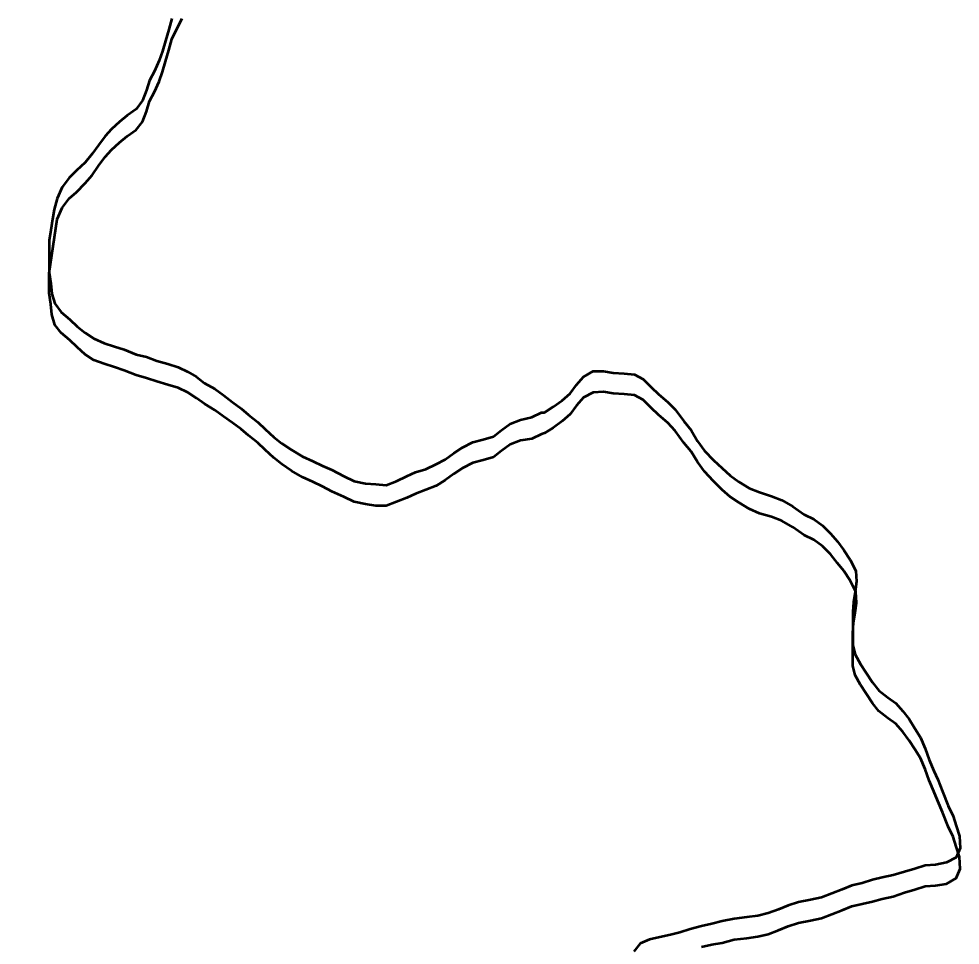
# Model space of a CAD drawing. Extents: x 553962 to 842807, y 8883888 to 9032388.
# Drawn here: x 815222.8 to 815341, y 9017207.6 to 9017324 of the extents above; entities that cross this region are included whole.
import ezdxf

# ---------------------------------------------------------------- set-up
doc = ezdxf.new("R2010")
doc.units = 0
doc.header["$LTSCALE"] = 160
doc.layers.add('60', color=7, linetype='Continuous', lineweight=13)

msp = doc.modelspace()

# ---------------------------------------------------------------- linework, layer by layer
at = {"layer": '60', "lineweight": 53}
msp.add_line((815226.6, 9017292), (815227.6, 9017298.8), dxfattribs=at)
for points in [[(815242, 9017324), (815241.6, 9017322.6), (815241.2, 9017321.2), (815240.8, 9017319.9), (815240.4, 9017318.7), (815239.8, 9017317.4), (815239.2, 9017316.2), (815238.8, 9017315), (815238.3, 9017313.7), (815237.5, 9017312.6), (815236.4, 9017311.8), (815235.4, 9017311), (815234.4, 9017310.1), (815233.6, 9017309.2), (815232.8, 9017308.1), (815232, 9017307), (815231.1, 9017305.9), (815230, 9017304.9), (815229.1, 9017304), (815228.2, 9017302.8), (815227.6, 9017301.4)], [(815227.6, 9017298.8), (815228.2, 9017300.2), (815229.1, 9017301.4), (815230, 9017302.2), (815231.1, 9017303.3), (815232, 9017304.3), (815232.8, 9017305.5), (815233.6, 9017306.6), (815234.4, 9017307.5), (815235.4, 9017308.4), (815236.4, 9017309.2), (815237.5, 9017310), (815238.3, 9017311), (815238.8, 9017312.3), (815239.2, 9017313.6), (815239.8, 9017314.8), (815240.4, 9017316.1), (815240.8, 9017317.3), (815241.2, 9017318.6), (815241.6, 9017320), (815242, 9017321.4), (815242.6, 9017322.7), (815243.3, 9017324)], [(815242, 9017324), (815241.6, 9017322.6), (815241.2, 9017321.2), (815240.8, 9017319.9), (815240.4, 9017318.7), (815239.8, 9017317.4), (815239.2, 9017316.2), (815238.8, 9017315), (815238.3, 9017313.7), (815237.5, 9017312.6), (815236.4, 9017311.8), (815235.4, 9017311), (815234.4, 9017310.1), (815233.6, 9017309.2), (815232.8, 9017308.1), (815232, 9017307), (815231.1, 9017305.9), (815230, 9017304.9), (815229.1, 9017304), (815228.2, 9017302.8), (815227.6, 9017301.4)], [(815227.6, 9017301.4), (815227.2, 9017300), (815227, 9017298.8), (815226.8, 9017297.4), (815226.6, 9017296.1), (815226.6, 9017294.8), (815226.6, 9017294.6)], [(815227.6, 9017301.4), (815227.2, 9017300), (815227, 9017298.8), (815226.8, 9017297.4), (815226.6, 9017296.1), (815226.6, 9017294.8), (815226.6, 9017294.6)], [(815226.6, 9017294.6), (815226.6, 9017293.4), (815226.6, 9017292.1), (815226.8, 9017290.7), (815226.9, 9017289.4), (815227.3, 9017288.2), (815228.1, 9017287.1), (815229.2, 9017286.2), (815230.1, 9017285.3), (815231.1, 9017284.5), (815232.2, 9017283.8), (815233.5, 9017283.2), (815234.8, 9017282.8), (815236, 9017282.4), (815237.5, 9017281.8), (815238.8, 9017281.5), (815240.1, 9017281), (815241.5, 9017280.6), (815242.8, 9017280.2), (815244, 9017279.6), (815245.1, 9017279), (815246.1, 9017278.2), (815247.4, 9017277.5), (815248.5, 9017276.7), (815249.6, 9017275.8), (815250.7, 9017275), (815251.6, 9017274.2), (815252.8, 9017273.3), (815253.7, 9017272.4), (815254.8, 9017271.4), (815255.8, 9017270.6), (815257, 9017269.8), (815258.4, 9017269), (815259.7, 9017268.4), (815260.9, 9017267.8), (815262.1, 9017267.3), (815263.6, 9017266.5), (815264.9, 9017265.9), (815266.3, 9017265.6), (815267.6, 9017265.5), (815268.9, 9017265.4), (815270.2, 9017265.9), (815271.5, 9017266.5), (815272.6, 9017267), (815273.9, 9017267.4), (815275.2, 9017268), (815276.3, 9017268.6), (815277.4, 9017269.4), (815278.5, 9017270.1), (815279.8, 9017270.8), (815281.1, 9017271.1), (815282.4, 9017271.5), (815283.4, 9017272.3), (815284.5, 9017273.1), (815285.8, 9017273.6), (815287.2, 9017273.9), (815288.4, 9017274.5), (815288.8, 9017274.5), (815289.9, 9017275.2), (815291, 9017276), (815292, 9017276.9), (815292.8, 9017278), (815293.7, 9017279), (815294.9, 9017279.7), (815296.2, 9017279.7)], [(815226.6, 9017294.6), (815226.6, 9017293.4), (815226.6, 9017292.1), (815226.8, 9017290.7), (815226.9, 9017289.4), (815227.3, 9017288.2), (815228.1, 9017287.1), (815229.2, 9017286.2), (815230.1, 9017285.3), (815231.1, 9017284.5), (815232.2, 9017283.8), (815233.5, 9017283.2), (815234.8, 9017282.8), (815236, 9017282.4), (815237.5, 9017281.8), (815238.8, 9017281.5), (815240.1, 9017281), (815241.5, 9017280.6), (815242.8, 9017280.2), (815244, 9017279.6), (815245.1, 9017279), (815246.1, 9017278.2), (815247.4, 9017277.5), (815248.5, 9017276.7), (815249.6, 9017275.8), (815250.7, 9017275), (815251.6, 9017274.2), (815252.8, 9017273.3), (815253.7, 9017272.4), (815254.8, 9017271.4), (815255.8, 9017270.6), (815257, 9017269.8), (815258.4, 9017269), (815259.7, 9017268.4), (815260.9, 9017267.8), (815262.1, 9017267.3), (815263.6, 9017266.5), (815264.9, 9017265.9), (815266.3, 9017265.6), (815267.6, 9017265.5), (815268.9, 9017265.4), (815270.2, 9017265.9), (815271.5, 9017266.5), (815272.6, 9017267), (815273.9, 9017267.4), (815275.2, 9017268), (815276.3, 9017268.6), (815277.4, 9017269.4), (815278.5, 9017270.1), (815279.8, 9017270.8), (815281.1, 9017271.1), (815282.4, 9017271.5), (815283.4, 9017272.3), (815284.5, 9017273.1), (815285.8, 9017273.6), (815287.2, 9017273.9), (815288.4, 9017274.5), (815288.8, 9017274.5), (815289.9, 9017275.2), (815291, 9017276), (815292, 9017276.9), (815292.8, 9017278), (815293.7, 9017279), (815294.9, 9017279.7), (815296.2, 9017279.7)], [(815296.2, 9017277.1), (815294.9, 9017277), (815293.7, 9017276.4), (815292.8, 9017275.4), (815292, 9017274.3), (815291, 9017273.4), (815289.9, 9017272.6), (815288.8, 9017271.9), (815288.4, 9017271.8), (815287.2, 9017271.2), (815285.8, 9017271), (815284.5, 9017270.5), (815283.4, 9017269.7), (815282.4, 9017268.9), (815281.1, 9017268.5), (815279.8, 9017268.2), (815278.5, 9017267.5), (815277.4, 9017266.8), (815276.3, 9017266), (815275.2, 9017265.3), (815273.9, 9017264.8), (815272.6, 9017264.3), (815271.5, 9017263.8), (815270.2, 9017263.3), (815268.9, 9017262.8), (815267.6, 9017262.8), (815266.3, 9017263), (815264.9, 9017263.3), (815263.6, 9017263.9), (815262.1, 9017264.6), (815260.9, 9017265.2), (815259.7, 9017265.8), (815258.4, 9017266.4), (815257, 9017267.2), (815255.8, 9017268), (815254.8, 9017268.8), (815253.7, 9017269.8), (815252.8, 9017270.7), (815251.6, 9017271.6), (815250.7, 9017272.4), (815249.6, 9017273.2), (815248.5, 9017274), (815247.4, 9017274.8), (815246.1, 9017275.6), (815245.1, 9017276.3), (815244, 9017277), (815242.8, 9017277.6), (815241.5, 9017278), (815240.1, 9017278.4), (815238.8, 9017278.8), (815237.5, 9017279.2), (815236, 9017279.8), (815234.8, 9017280.2), (815233.5, 9017280.6), (815232.2, 9017281.1), (815231.1, 9017281.8), (815230.1, 9017282.7), (815229.2, 9017283.6), (815228.1, 9017284.5), (815227.3, 9017285.5), (815226.9, 9017286.8), (815226.8, 9017288.1), (815226.6, 9017289.5), (815226.6, 9017290.8), (815226.6, 9017292)], [(815296.2, 9017279.7), (815297.4, 9017279.5), (815298.8, 9017279.4), (815300.1, 9017279.3), (815301.2, 9017278.7), (815302.2, 9017277.7), (815303.1, 9017276.8), (815304.3, 9017275.8), (815305.2, 9017274.9), (815306.3, 9017273.4), (815307.2, 9017272.3), (815308, 9017270.9), (815308.9, 9017269.7), (815310, 9017268.5), (815311.1, 9017267.5), (815312.1, 9017266.6), (815313.2, 9017265.8), (815314.5, 9017265), (815315.8, 9017264.5), (815317.3, 9017264), (815318.6, 9017263.5), (815320, 9017262.7)], [(815296.2, 9017279.7), (815297.4, 9017279.5), (815298.8, 9017279.4), (815300.1, 9017279.3), (815301.2, 9017278.7), (815302.2, 9017277.7), (815303.1, 9017276.8), (815304.3, 9017275.8), (815305.2, 9017274.9), (815306.3, 9017273.4), (815307.2, 9017272.3), (815308, 9017270.9), (815308.9, 9017269.7), (815310, 9017268.5), (815311.1, 9017267.5), (815312.1, 9017266.6), (815313.2, 9017265.8), (815314.5, 9017265), (815315.8, 9017264.5), (815317.3, 9017264), (815318.6, 9017263.5), (815320, 9017262.7)], [(815320, 9017260.1), (815318.6, 9017260.9), (815317.3, 9017261.4), (815315.8, 9017261.8), (815314.5, 9017262.4), (815313.2, 9017263.2), (815312.1, 9017263.9), (815311.1, 9017264.8), (815310, 9017265.9), (815308.9, 9017267.1), (815308, 9017268.3), (815307.2, 9017269.6), (815306.3, 9017270.7), (815305.2, 9017272.2), (815304.3, 9017273.2), (815303.1, 9017274.2), (815302.2, 9017275.1), (815301.2, 9017276.1), (815300.1, 9017276.7), (815298.8, 9017276.8), (815297.4, 9017276.9), (815296.2, 9017277.1)], [(815320, 9017262.7), (815321.4, 9017261.7), (815322.6, 9017261.1), (815323.7, 9017260.3), (815324.7, 9017259.3), (815325.6, 9017258.3), (815326.4, 9017257.2), (815327.2, 9017256), (815327.9, 9017254.6), (815328, 9017253.3), (815327.8, 9017252), (815327.6, 9017250.7), (815327.5, 9017249.5), (815327.5, 9017248), (815327.5, 9017246.6), (815327.5, 9017245.3), (815327.8, 9017244.1), (815328.5, 9017242.9), (815329.2, 9017241.8), (815330, 9017240.6), (815330.8, 9017239.6), (815331.9, 9017238.7), (815332.9, 9017238), (815333.8, 9017237), (815334.6, 9017236), (815335.3, 9017234.8), (815336, 9017233.7), (815336.6, 9017232.3), (815337.1, 9017230.9), (815337.7, 9017229.5), (815338.2, 9017228.4), (815338.8, 9017226.9), (815339.5, 9017225.1), (815340.1, 9017223.8), (815340.5, 9017222.6), (815340.9, 9017221.3), (815341, 9017219.8), (815340.5, 9017218.6), (815339.3, 9017218), (815337.9, 9017217.7), (815336.6, 9017217.6), (815335.3, 9017217.2), (815334, 9017216.8), (815332.6, 9017216.4), (815331.2, 9017216.1), (815330, 9017215.8), (815328.7, 9017215.4), (815327.4, 9017215.1), (815326.2, 9017214.6), (815324.9, 9017214.1), (815323.6, 9017213.6), (815322.2, 9017213.3), (815320.7, 9017213), (815319.4, 9017212.6), (815318.2, 9017212.1), (815316.9, 9017211.6), (815315.6, 9017211.3), (815314.2, 9017211.1), (815312.6, 9017210.9), (815311.1, 9017210.6), (815309.8, 9017210.3), (815308.5, 9017210), (815307.1, 9017209.6), (815305.8, 9017209.2), (815304.6, 9017208.9)], [(815320, 9017262.7), (815321.4, 9017261.7), (815322.6, 9017261.1), (815323.7, 9017260.3), (815324.7, 9017259.3), (815325.6, 9017258.3), (815326.4, 9017257.2), (815327.2, 9017256), (815327.9, 9017254.6), (815328, 9017253.3), (815327.8, 9017252), (815327.6, 9017250.7), (815327.5, 9017249.5), (815327.5, 9017248), (815327.5, 9017246.6), (815327.5, 9017245.3), (815327.8, 9017244.1), (815328.5, 9017242.9), (815329.2, 9017241.8), (815330, 9017240.6), (815330.8, 9017239.6), (815331.9, 9017238.7), (815332.9, 9017238), (815333.8, 9017237), (815334.6, 9017236), (815335.3, 9017234.8), (815336, 9017233.7), (815336.6, 9017232.3), (815337.1, 9017230.9), (815337.7, 9017229.5), (815338.2, 9017228.4), (815338.8, 9017226.9), (815339.5, 9017225.1), (815340.1, 9017223.8), (815340.5, 9017222.6), (815340.9, 9017221.3), (815341, 9017219.8), (815340.5, 9017218.6), (815339.3, 9017218), (815337.9, 9017217.7), (815336.6, 9017217.6), (815335.3, 9017217.2), (815334, 9017216.8), (815332.6, 9017216.4), (815331.2, 9017216.1), (815330, 9017215.8), (815328.7, 9017215.4), (815327.4, 9017215.1), (815326.2, 9017214.6), (815324.9, 9017214.1), (815323.6, 9017213.6), (815322.2, 9017213.3), (815320.7, 9017213), (815319.4, 9017212.6), (815318.2, 9017212.1), (815316.9, 9017211.6), (815315.6, 9017211.3), (815314.2, 9017211.1), (815312.6, 9017210.9), (815311.1, 9017210.6), (815309.8, 9017210.3), (815308.5, 9017210), (815307.1, 9017209.6), (815305.8, 9017209.2), (815304.6, 9017208.9)], [(815308.5, 9017207.4), (815309.8, 9017207.7), (815311.1, 9017207.9), (815312.6, 9017208.3), (815314.2, 9017208.5), (815315.6, 9017208.7), (815316.9, 9017209), (815318.2, 9017209.5), (815319.4, 9017210), (815320.7, 9017210.4), (815322.2, 9017210.7), (815323.6, 9017211), (815324.9, 9017211.5), (815326.2, 9017212), (815327.4, 9017212.5), (815328.7, 9017212.8), (815330, 9017213.1), (815331.2, 9017213.4), (815332.6, 9017213.7), (815334, 9017214.2), (815335.3, 9017214.6), (815336.6, 9017215), (815337.9, 9017215.1), (815339.3, 9017215.3), (815340.5, 9017216), (815341, 9017217.2), (815340.9, 9017218.7), (815340.5, 9017220), (815340.1, 9017221.2), (815339.5, 9017222.5), (815338.8, 9017224.3), (815338.2, 9017225.7), (815337.7, 9017226.9), (815337.1, 9017228.3), (815336.6, 9017229.7), (815336, 9017231.1), (815335.3, 9017232.2), (815334.6, 9017233.3), (815333.8, 9017234.4), (815332.9, 9017235.4), (815331.9, 9017236.1), (815330.8, 9017237), (815330, 9017238), (815329.2, 9017239.2), (815328.5, 9017240.3), (815327.8, 9017241.5), (815327.5, 9017242.7), (815327.5, 9017244), (815327.5, 9017245.3), (815327.5, 9017246.8), (815327.6, 9017248.1), (815327.8, 9017249.4), (815328, 9017250.6), (815327.9, 9017252), (815327.2, 9017253.4), (815326.4, 9017254.6), (815325.6, 9017255.6), (815324.7, 9017256.7), (815323.7, 9017257.7), (815322.6, 9017258.5), (815321.4, 9017259.1), (815320, 9017260.1)], [(815304.6, 9017208.9), (815303.3, 9017208.6), (815302, 9017208.3), (815300.8, 9017207.8), (815300, 9017206.8)], [(815304.6, 9017208.9), (815303.3, 9017208.6), (815302, 9017208.3), (815300.8, 9017207.8), (815300, 9017206.8)]]:
    msp.add_lwpolyline(points, dxfattribs=at)
msp.add_spline([(815245, 9017509.2), (815171.7, 9017515), (815041.7, 9017507.9), (814957.6, 9017499.3), (814853, 9017462.9), (814727.9, 9017417.6), (814575, 9017397.9), (814406.8, 9017388.4), (814140.4, 9017348.8), (814002.3, 9017288.3), (813994.9, 9017293.5), (813992.4, 9017292.2)], degree=3, dxfattribs=at)

doc.saveas('drawing.dxf')
